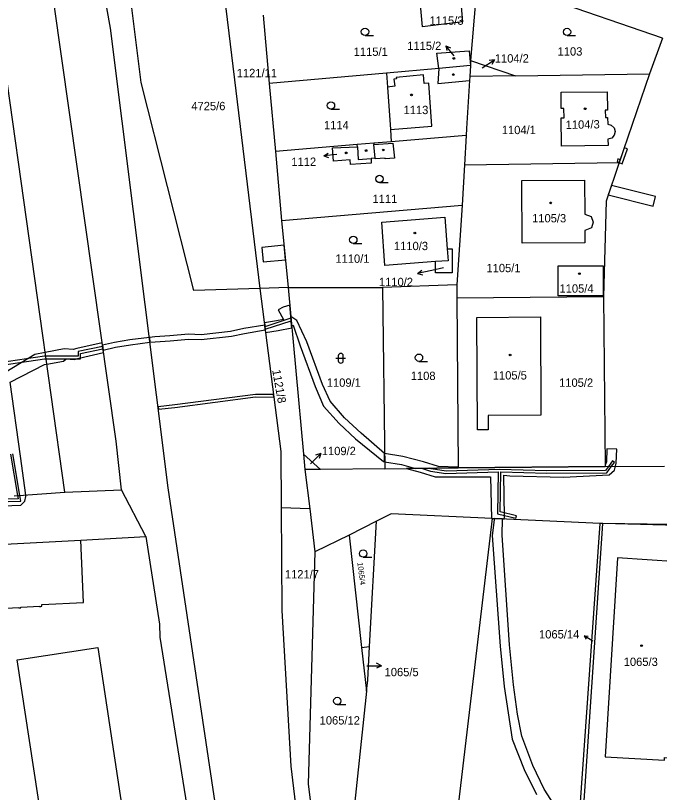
# Model space of a CAD drawing. Extents: x -756746 to -753363, y -1166406 to -1161727.
# Drawn here: x -755257.3 to -755125.9, y -1163627.9 to -1163469.4 of the extents above; entities that cross this region are included whole.
import ezdxf

# ---------------------------------------------------------------- set-up
doc = ezdxf.new("R2010")
doc.units = 0
for name, color, linetype in [('Hranice parcel', 7, 'Continuous'), ('Parcelní čísla', 7, 'Continuous'), ('Pop  PČ popisy', 7, 'Continuous'), ('Vnitřní kresba', 7, 'Continuous'), ('Věcná břemena k části', 7, 'Continuous'), ('Značky budov', 7, 'Continuous'), ('Značky kultur', 7, 'Continuous')]:
    doc.layers.add(name, color=color, linetype=linetype)

msp = doc.modelspace()

# ---------------------------------------------------------------- linework, layer by layer
at = {"layer": 'Hranice parcel'}
for p, q in [((-755215.92, -1163455.65), (-755207.44, -1163525.1)), ((-755125.31, -1163474.03), (-755163.02, -1163460.97)), ((-755163.38, -1163465.63), (-755164.44, -1163478.54)), ((-755206.76, -1163469.29), (-755205.53, -1163483.22)), ((-755125.31, -1163474.03), (-755127.95, -1163481.28)), ((-755164.44, -1163478.54), (-755164.47, -1163479.61)), ((-755164.44, -1163478.54), (-755155.28, -1163481.7)), ((-755164.47, -1163479.61), (-755170.94, -1163480.18)), ((-755164.47, -1163479.61), (-755164.63, -1163481.84)), ((-755181.64, -1163481.12), (-755205.53, -1163483.22)), ((-755170.94, -1163480.18), (-755181.64, -1163481.12)), ((-755155.28, -1163481.7), (-755164.63, -1163481.84)), ((-755155.28, -1163481.7), (-755127.95, -1163481.28)), ((-755205.53, -1163483.22), (-755204.3, -1163497.11)), ((-755165.34, -1163493.89), (-755180.64, -1163495.16)), ((-755165.34, -1163493.89), (-755165.68, -1163499.86)), ((-755187.59, -1163495.73), (-755204.3, -1163497.11)), ((-755184.22, -1163495.45), (-755187.59, -1163495.73)), ((-755180.64, -1163495.16), (-755184.22, -1163495.45)), ((-755204.3, -1163497.11), (-755203.02, -1163511.18)), ((-755165.68, -1163499.86), (-755166.15, -1163508.1)), ((-755165.68, -1163499.86), (-755134.12, -1163499.38)), ((-755203.02, -1163511.18), (-755166.15, -1163508.1)), ((-755166.15, -1163508.1), (-755167.25, -1163524.33)), ((-755203.02, -1163511.18), (-755201.7, -1163524.87)), ((-755167.25, -1163524.33), (-755182.45, -1163524.91)), ((-755167.25, -1163524.33), (-755167.23, -1163527)), ((-755201.7, -1163524.87), (-755207.44, -1163525.1)), ((-755201.7, -1163524.87), (-755182.45, -1163524.91)), ((-755201.7, -1163524.87), (-755198.55, -1163558.86)), ((-755182.45, -1163524.91), (-755181.97, -1163561.86)), ((-755167.23, -1163527), (-755137.29, -1163526.71)), ((-755167.23, -1163527), (-755166.99, -1163561.7)), ((-755137.29, -1163526.71), (-755136.96, -1163561.37)), ((-755198.55, -1163558.86), (-755198.26, -1163562.03)), ((-755198.55, -1163558.86), (-755195.11, -1163562)), ((-755195.11, -1163562), (-755198.26, -1163562.03)), ((-755198.26, -1163562.03), (-755197.29, -1163570.03)), ((-755181.97, -1163561.86), (-755195.11, -1163562)), ((-755181.97, -1163561.86), (-755166.99, -1163561.7)), ((-755136.96, -1163561.37), (-755124.84, -1163561.3)), ((-755257.64, -1163567.39), (-755247.25, -1163566.66)), ((-755247.25, -1163566.66), (-755235.69, -1163566.19)), ((-755230.73, -1163575.66), (-755235.69, -1163566.19)), ((-755197.29, -1163570.03), (-755203.08, -1163569.85)), ((-755203.08, -1163569.85), (-755202.95, -1163590.79)), ((-755197.29, -1163570.03), (-755196.23, -1163578.81)), ((-755160.02, -1163572.01), (-755177.14, -1163716.26)), ((-755138.02, -1163573.02), (-755160.02, -1163572.01)), ((-755183.62, -1163572.53), (-755189.24, -1163575.4)), ((-755185.07, -1163598.13), (-755183.62, -1163572.53)), ((-755141.9, -1163638.95), (-755137.45, -1163573.05)), ((-755137.45, -1163573.05), (-755138.02, -1163573.02)), ((-755244.03, -1163576.41), (-755230.73, -1163575.66)), ((-755189.24, -1163575.4), (-755196.23, -1163578.81)), ((-755189.24, -1163575.4), (-755186.69, -1163598.31)), ((-755202.95, -1163590.79), (-755201.17, -1163622.55)), ((-755186.69, -1163598.31), (-755185.07, -1163598.13)), ((-755186.69, -1163598.31), (-755185.69, -1163607.26)), ((-755185.69, -1163607.26), (-755192.25, -1163669.11)), ((-755201.17, -1163622.55), (-755194, -1163680))]:
    msp.add_line(p, q, dxfattribs=at)
for points in [[(-755200.67, -1163778.19), (-755202.07, -1163743.65), (-755213.36, -1163651.47), (-755226.15, -1163565.73), (-755237.98, -1163471.95), (-755251.03, -1163399.56), (-755252.68, -1163371.47), (-755254.07, -1163339.59), (-755252.63, -1163312.18), (-755251.05, -1163289.19), (-755248.5, -1163264.6), (-755245.01, -1163240.06), (-755240.52, -1163215.68), (-755234.98, -1163192), (-755224.58, -1163157.75), (-755207.15, -1163113.51), (-755176.99, -1163025.54), (-755188.22, -1163022.68)], [(-755247.25, -1163566.66), (-755266.86, -1163427.55), (-755272.71, -1163385.77), (-755274.9, -1163312.26)], [(-755235.69, -1163566.19), (-755236.82, -1163556.21), (-755251.11, -1163455.57), (-755261.07, -1163382.34), (-755262.06, -1163370.92), (-755263.25, -1163346.31), (-755263.65, -1163338.97), (-755263.78, -1163315.57)], [(-755207.44, -1163525.1), (-755220.93, -1163525.49), (-755231.68, -1163483.08), (-755235.07, -1163455.78)], [(-755166.53, -1163465.89), (-755166.12, -1163470.69), (-755174.28, -1163471.69), (-755174.66, -1163467.18), (-755169.35, -1163466.73), (-755169.4, -1163466.14)], [(-755170.94, -1163480.18), (-755171.35, -1163477.09), (-755164.74, -1163476.56), (-755164.47, -1163479.61)], [(-755181.64, -1163481.12), (-755181.43, -1163483.98), (-755180.82, -1163492.63), (-755180.64, -1163495.16)], [(-755127.95, -1163481.28), (-755131.48, -1163491.64), (-755134.12, -1163499.38)], [(-755164.63, -1163481.84), (-755164.68, -1163482.65), (-755165.26, -1163492.41), (-755165.34, -1163493.89)], [(-755134.94, -1163493.04), (-755135.14, -1163493.82), (-755135.63, -1163494.39), (-755136.42, -1163494.58), (-755136.4, -1163495.92), (-755145.87, -1163496.02), (-755145.93, -1163490.28), (-755145.37, -1163490.28), (-755145.39, -1163488.33), (-755145.95, -1163488.34), (-755145.98, -1163485.05), (-755136.56, -1163484.94), (-755136.5, -1163488.68), (-755136.95, -1163488.69), (-755136.93, -1163490.18), (-755136.48, -1163490.18), (-755136.47, -1163491.57), (-755135.74, -1163491.75), (-755135.17, -1163492.29), (-755134.94, -1163493.04)], [(-755184.22, -1163495.45), (-755184.19, -1163495.72), (-755180.35, -1163495.41), (-755179.97, -1163498.51), (-755181.87, -1163498.62), (-755181.88, -1163498.52), (-755183.92, -1163498.65), (-755183.93, -1163498.5), (-755184.77, -1163498.55), (-755184.71, -1163499.54), (-755188.94, -1163499.81), (-755189.01, -1163498.81), (-755192.41, -1163499.07), (-755192.66, -1163496.39), (-755187.55, -1163496.17), (-755187.59, -1163495.73)], [(-755134.12, -1163499.38), (-755136.81, -1163507.28), (-755137.29, -1163526.71)], [(-755153.97, -1163503.05), (-755141.17, -1163503), (-755141.13, -1163509.9), (-755139.86, -1163510.41), (-755139.4, -1163511.57), (-755139.8, -1163512.69), (-755141.11, -1163513.26), (-755141.1, -1163515.75), (-755153.92, -1163515.85), (-755153.97, -1163503.05)], [(-755171.58, -1163519.6), (-755181.93, -1163520.4), (-755182.59, -1163511.52), (-755169.73, -1163510.53), (-755169.24, -1163516.96)], [(-755169.24, -1163516.96), (-755168.19, -1163516.98), (-755168.18, -1163521.88), (-755171.58, -1163521.89), (-755171.58, -1163519.6)], [(-755169.24, -1163516.96), (-755169.05, -1163519.41), (-755171.58, -1163519.6)], [(-755137.42, -1163520.44), (-755137.41, -1163526.56), (-755146.56, -1163526.58), (-755146.57, -1163520.46), (-755137.42, -1163520.44)], [(-755207.44, -1163525.1), (-755203.15, -1163558.31), (-755203.08, -1163569.85)], [(-755160.87, -1163550.96), (-755160.83, -1163553.93), (-755163.02, -1163553.94), (-755163.2, -1163530.97), (-755150.18, -1163530.88), (-755150.08, -1163550.92), (-755160.87, -1163550.96)], [(-755166.99, -1163561.7), (-755151.99, -1163561.53), (-755136.96, -1163561.37)], [(-755160.02, -1163572.01), (-755180.69, -1163571.05), (-755183.62, -1163572.53)], [(-755141.9, -1163638.95), (-755142.65, -1163638.53), (-755138.02, -1163573.02)], [(-755076.4, -1163574.8), (-755087.85, -1163574.4), (-755087.85, -1163573.8), (-755137.45, -1163573.05)], [(-755293.36, -1163578.96), (-755289.32, -1163578.78), (-755244.03, -1163576.41)], [(-755260.57, -1163590.36), (-755256.69, -1163590.15), (-755256.69, -1163590.25), (-755256.26, -1163590.23), (-755256.26, -1163590.13), (-755252.35, -1163589.92), (-755252.34, -1163590.02), (-755251.95, -1163589.89), (-755251.94, -1163589.59), (-755243.46, -1163589.13), (-755244.03, -1163576.41)], [(-755230.73, -1163575.66), (-755227.94, -1163593.6), (-755227.86, -1163596.2), (-755221.05, -1163638.8)], [(-755196.23, -1163578.81), (-755197.6, -1163626.2), (-755192.25, -1163669.11)], [(-755134.45, -1163580.04), (-755136.97, -1163620.61), (-755124.9, -1163621.34), (-755124.86, -1163620.77), (-755122.57, -1163620.92), (-755120.35, -1163585.81), (-755122.65, -1163585.66), (-755122.34, -1163580.82), (-755134.45, -1163580.04)], [(-755234.12, -1163672.53), (-755239.42, -1163641.51), (-755242.94, -1163641.79), (-755242.71, -1163644.28), (-755250.22, -1163645.33), (-755257.02, -1163600.83), (-755240.54, -1163598.3), (-755234.15, -1163640.69), (-755221.05, -1163638.8)], [(-755185.69, -1163607.26), (-755185.45, -1163604.98), (-755185.07, -1163598.13)]]:
    msp.add_lwpolyline(points, dxfattribs=at)
at = {"layer": 'Pop  PČ popisy'}
for p, q in [((-755167.82, -1163477.64), (-755169.48, -1163475.59)), ((-755169.48, -1163475.59), (-755168.58, -1163476)), ((-755169.48, -1163475.59), (-755169.27, -1163476.55)), ((-755162.06, -1163480.08), (-755159.57, -1163478.4)), ((-755159.57, -1163478.4), (-755160.68, -1163478.55)), ((-755159.57, -1163478.4), (-755160.12, -1163479.38)), ((-755194.38, -1163497.98), (-755193.54, -1163497.46)), ((-755191.75, -1163497.75), (-755194.38, -1163497.98)), ((-755194.38, -1163497.98), (-755193.46, -1163498.34)), ((-755175.26, -1163522.05), (-755174.4, -1163521.34)), ((-755172.34, -1163521.38), (-755175.26, -1163522.05)), ((-755169.98, -1163520.85), (-755172.34, -1163521.38)), ((-755175.26, -1163522.05), (-755174.18, -1163522.32)), ((-755197.13, -1163560.88), (-755195.05, -1163558.72)), ((-755195.05, -1163558.72), (-755196.1, -1163559.09)), ((-755195.05, -1163558.72), (-755195.38, -1163559.79)), ((-755139.49, -1163597.07), (-755141.25, -1163595.97)), ((-755141.25, -1163595.97), (-755140.48, -1163596.05)), ((-755141.25, -1163595.97), (-755140.84, -1163596.63)), ((-755185.66, -1163602.05), (-755182.66, -1163602.05)), ((-755182.66, -1163602.05), (-755183.66, -1163601.55)), ((-755182.66, -1163602.05), (-755183.66, -1163602.55))]:
    msp.add_line(p, q, dxfattribs=at)
at = {"layer": 'Vnitřní kresba'}
for p, q in [((-755174.04, -1163481.48), (-755179.61, -1163482)), ((-755173.9, -1163483.27), (-755174.04, -1163481.48)), ((-755170.94, -1163480.18), (-755171.15, -1163483.27)), ((-755179.58, -1163482.28), (-755180.09, -1163482.34)), ((-755180.09, -1163482.34), (-755179.93, -1163483.82)), ((-755179.61, -1163482), (-755179.58, -1163482.28)), ((-755173, -1163483.2), (-755173.9, -1163483.27)), ((-755172.33, -1163491.97), (-755173, -1163483.2)), ((-755171.15, -1163483.27), (-755164.68, -1163482.65)), ((-755179.93, -1163483.82), (-755181.43, -1163483.98)), ((-755180.82, -1163492.63), (-755172.33, -1163491.97)), ((-755183.93, -1163498.5), (-755184.19, -1163495.72)), ((-755187.55, -1163496.17), (-755187.39, -1163498.73)), ((-755187.39, -1163498.73), (-755184.77, -1163498.55)), ((-755087.85, -1163574.4), (-755137.45, -1163573.05))]:
    msp.add_line(p, q, dxfattribs=at)
at = {"layer": 'Věcná břemena k části'}
for points in [[(-755133.09, -1163496.37), (-755133.93, -1163498.81), (-755134.12, -1163499.38), (-755133.54, -1163499.62), (-755132.45, -1163496.58)], [(-755134.37, -1163498.65), (-755134.55, -1163499.2), (-755134.12, -1163499.38), (-755133.93, -1163498.81)], [(-755135.71, -1163504.06), (-755136.36, -1163505.97), (-755127.18, -1163508.29), (-755126.68, -1163506.34)], [(-755202.25, -1163519.21), (-755202.53, -1163516.23), (-755207.07, -1163516.69), (-755206.76, -1163519.67)], [(-755206.48, -1163532.55), (-755206.35, -1163533.54), (-755206.29, -1163534.04), (-755203.75, -1163533.66), (-755200.94, -1163533.11), (-755200.98, -1163532.61), (-755201.15, -1163530.76), (-755201.36, -1163528.5), (-755202.71, -1163528.89), (-755203.72, -1163529.45), (-755202.63, -1163531.4), (-755204.09, -1163531.68), (-755206.54, -1163532.06)], [(-755181.99, -1163560.46), (-755181.99, -1163560.1), (-755182.01, -1163558.74), (-755186.75, -1163554.62), (-755190.16, -1163551.44), (-755193.11, -1163548.09), (-755194.67, -1163544.69), (-755197.89, -1163535.96), (-755199.91, -1163531.64), (-755201.15, -1163530.76), (-755201.12, -1163531.16), (-755201.07, -1163531.67), (-755200.94, -1163533.11), (-755200.98, -1163532.61), (-755200.65, -1163532.54), (-755199.25, -1163536.79), (-755196.15, -1163545.11), (-755194.48, -1163549.1), (-755191.28, -1163552.6), (-755187.94, -1163555.77), (-755182.25, -1163560.41)], [(-755201.07, -1163531.67), (-755201.12, -1163531.16), (-755206.44, -1163532.87), (-755206.37, -1163533.37)], [(-755206.35, -1163533.54), (-755206.48, -1163532.55), (-755210.76, -1163533.27), (-755213.43, -1163533.84), (-755219.45, -1163534.51), (-755222.05, -1163534.42), (-755225.85, -1163534.73), (-755228.9, -1163534.93), (-755230.02, -1163535.07), (-755229.89, -1163536.06), (-755228.8, -1163535.93), (-755225.77, -1163535.73), (-755222.03, -1163535.42), (-755219.41, -1163535.51), (-755213.27, -1163534.82), (-755210.58, -1163534.25)], [(-755229.89, -1163536.06), (-755230.02, -1163535.07), (-755234, -1163535.56), (-755237.11, -1163536.07), (-755239.6, -1163536.67), (-755239.45, -1163537.66), (-755236.91, -1163537.05), (-755233.86, -1163536.56)], [(-755204.65, -1163546.73), (-755208.37, -1163546.71), (-755224.83, -1163548.85), (-755228.24, -1163549.2), (-755228.17, -1163549.7), (-755224.79, -1163549.35), (-755208.33, -1163547.21), (-755204.58, -1163547.24)], [(-755159.66, -1163572.03), (-755157.93, -1163572.11), (-755157.6, -1163572.12), (-755157.5, -1163571.7), (-755157.66, -1163563.18), (-755156.41, -1163563.32), (-755145.47, -1163563.55), (-755136.15, -1163563.12), (-755135.07, -1163562.18), (-755134.89, -1163561.36), (-755134.76, -1163560.72), (-755134.61, -1163557.87), (-755136.61, -1163557.77), (-755136.74, -1163560.46), (-755136.96, -1163561.16), (-755136.96, -1163561.37), (-755166.99, -1163561.7), (-755175.68, -1163561.79), (-755177.54, -1163561.81), (-755174.74, -1163562.56), (-755171.66, -1163563.54), (-755160.38, -1163563.52), (-755160.2, -1163572), (-755160.02, -1163572.01)], [(-755175.68, -1163561.79), (-755166.99, -1163561.7), (-755166.99, -1163561.52), (-755171.02, -1163561.4), (-755174.08, -1163560.45), (-755178.31, -1163559.35), (-755182.01, -1163558.74), (-755181.99, -1163560.46), (-755178.58, -1163561.02)], [(-755136.92, -1163562.19), (-755148.87, -1163562.27), (-755158.56, -1163562.01), (-755169.45, -1163562.32), (-755172.52, -1163561.88), (-755172.83, -1163561.76), (-755174.25, -1163561.78), (-755172.64, -1163562.36), (-755169.47, -1163562.82), (-755158.81, -1163562.52), (-755158.94, -1163571.03), (-755155.23, -1163571.96), (-755155.11, -1163571.48), (-755158.44, -1163570.65), (-755158.31, -1163562.52), (-755148.87, -1163562.77), (-755136.66, -1163562.69), (-755135.68, -1163561.36), (-755135.07, -1163560.55), (-755135.47, -1163560.25), (-755136.3, -1163561.37)]]:
    msp.add_lwpolyline(points, close=True, dxfattribs=at)
for points in [[(-755265.55, -1163569.66), (-755256.23, -1163569.31), (-755255.42, -1163568.44), (-755255.22, -1163567.52), (-755255.25, -1163567.22), (-755256.29, -1163559.3), (-755258.4, -1163544.19), (-755251.4, -1163540.58), (-755250.94, -1163540.5), (-755247.57, -1163539.91), (-755247.02, -1163539.46), (-755245.38, -1163539.57), (-755244.35, -1163539.29), (-755239.38, -1163538.16), (-755239.45, -1163537.66), (-755239.49, -1163537.41), (-755239.56, -1163536.91), (-755239.6, -1163536.67), (-755239.67, -1163536.17), (-755244.83, -1163537.35), (-755245.58, -1163537.55), (-755247.41, -1163537.42), (-755251.27, -1163538.15), (-755253.37, -1163538.54), (-755260.95, -1163543.12)], [(-755260.15, -1163540.71), (-755251.39, -1163539.42), (-755251.09, -1163539.42), (-755244.1, -1163539.4), (-755244.05, -1163538.33), (-755239.49, -1163537.41), (-755239.56, -1163536.91), (-755244.53, -1163537.91), (-755244.58, -1163538.9), (-755251.16, -1163538.92), (-755251.43, -1163538.92), (-755260.65, -1163540.27)], [(-755274.37, -1163568.97), (-755256.22, -1163568.48), (-755256.43, -1163567.3), (-755257.89, -1163558.83)], [(-755258.39, -1163558.91), (-755256.93, -1163567.34), (-755256.82, -1163568), (-755274.14, -1163568.46)], [(-755145.99, -1163632.62), (-755149.46, -1163627.24), (-755151.75, -1163622.4), (-755153.98, -1163616.4), (-755154.87, -1163611.92), (-755155.68, -1163605.98), (-755156.54, -1163597.8), (-755158.03, -1163575.44), (-755157.93, -1163572.11), (-755159.66, -1163572.03), (-755159.64, -1163572.29), (-755160.06, -1163575.47), (-755158.41, -1163598.03), (-755157.61, -1163606.31), (-755155.93, -1163617.04), (-755153.49, -1163623.24), (-755151.02, -1163628.3)]]:
    msp.add_lwpolyline(points, dxfattribs=at)
at = {"layer": 'Značky budov'}
for centre in [(-755167.87, -1163478.14), (-755167.98, -1163481.43), (-755176.51, -1163485.58), (-755141.06, -1163488.4), (-755189.84, -1163497.42), (-755185.78, -1163496.93), (-755182.27, -1163496.82), (-755148.1, -1163507.62), (-755175.81, -1163513.76), (-755142.24, -1163522.06), (-755156.39, -1163538.64), (-755129.55, -1163597.96)]:
    msp.add_circle(centre, 0.175, dxfattribs=at)
at = {"layer": 'Značky kultur'}
for p, q in [((-755186, -1163473.44), (-755184.25, -1163473.44)), ((-755144.76, -1163473.48), (-755143.01, -1163473.48)), ((-755192.95, -1163488.5), (-755191.2, -1163488.5)), ((-755183.04, -1163503.48), (-755181.29, -1163503.48)), ((-755188.39, -1163515.91), (-755186.64, -1163515.91)), ((-755191.45, -1163538.82), (-755191.45, -1163539.82)), ((-755190.45, -1163539.82), (-755190.45, -1163538.82)), ((-755191.95, -1163539.32), (-755189.95, -1163539.32)), ((-755174.99, -1163539.95), (-755173.24, -1163539.95)), ((-755186.37, -1163579.92), (-755184.62, -1163579.92)), ((-755191.66, -1163609.99), (-755189.91, -1163609.99))]:
    msp.add_line(p, q, dxfattribs=at)
for centre in [(-755186, -1163472.69), (-755144.76, -1163472.73), (-755192.95, -1163487.75), (-755183.04, -1163502.73), (-755188.39, -1163515.16), (-755174.99, -1163539.2), (-755186.37, -1163579.17), (-755191.66, -1163609.24)]:
    msp.add_circle(centre, 0.75, dxfattribs=at)
for centre, start, end in [((-755190.95, -1163538.82), 0, 180), ((-755190.95, -1163539.82), 180, 359.9879)]:
    msp.add_arc(centre, 0.5, start, end, dxfattribs=at)

# ---------------------------------------------------------------- texts
at = {"layer": 'Parcelní čísla'}
for s, p in [('1115/3', (-755172.85, -1163471.27)), ('1115/2', (-755177.38, -1163476.42)), ('1115/1', (-755188.31, -1163477.61)), ('1103', (-755146.69, -1163477.56)), ('1104/2', (-755159.51, -1163478.98)), ('1121/11', (-755212.18, -1163481.96)), ('4725/6', (-755221.45, -1163488.7)), ('1113', (-755178.13, -1163489.5)), ('1114', (-755194.37, -1163492.59)), ('1104/1', (-755158.08, -1163493.58)), ('1112', (-755201.03, -1163500.06)), ('1111', (-755184.47, -1163507.64)), ('1105/3', (-755151.89, -1163511.59)), ('1110/3', (-755180.09, -1163517.25)), ('1110/1', (-755192.04, -1163519.84)), ('1105/1', (-755161.21, -1163521.75)), ('1110/2', (-755183.16, -1163524.6)), ('1105/4', (-755146.3, -1163525.93)), ('1105/5', (-755159.92, -1163543.65)), ('1109/1', (-755193.8, -1163545.13)), ('1108', (-755176.66, -1163543.76)), ('1105/2', (-755146.39, -1163545.14)), ('1109/2', (-755194.82, -1163559.08)), ('1121/7', (-755202.35, -1163584.24)), ('1065/14', (-755150.48, -1163596.49)), ('1065/3', (-755133.19, -1163602.1)), ('1065/5', (-755182, -1163604.19)), ('1065/12', (-755195.26, -1163614.05))]:
    msp.add_text(s, height=1.7, dxfattribs=at).set_placement(p)
for s, height, rotation, p in [('1104/3', 1.7, 1, (-755145.03, -1163492.53)), ('1121/8', 1.7, 280, (-755204.95, -1163541.75)), ('1065/4', 1.139, 277, (-755187.57, -1163581.02))]:
    msp.add_text(s, height=height, rotation=rotation, dxfattribs=at).set_placement(p)

doc.saveas('drawing.dxf')
